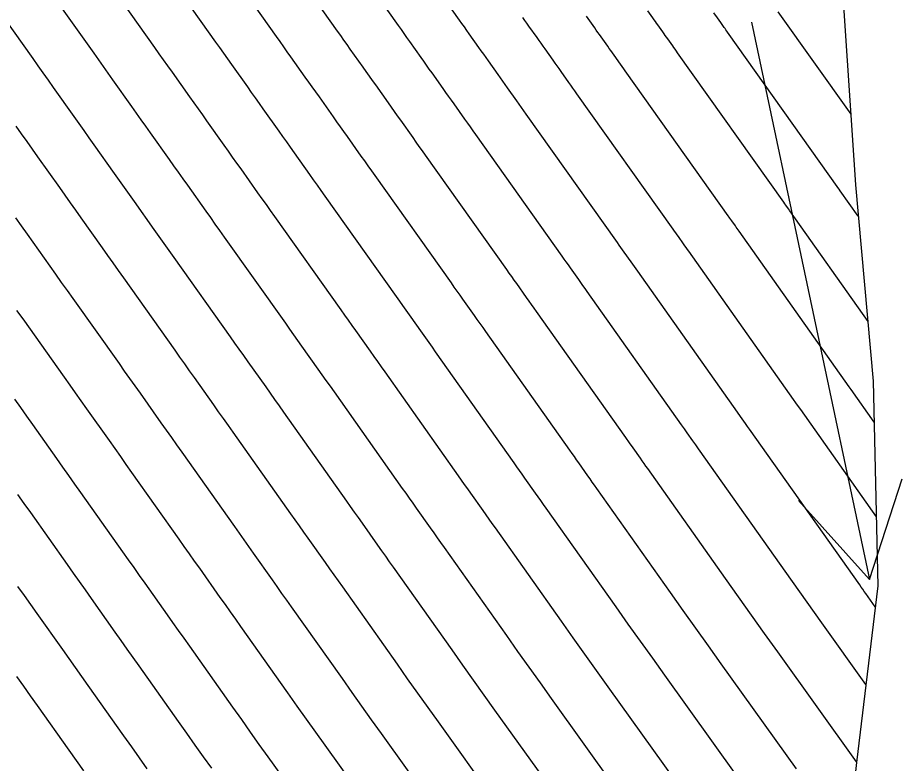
# Model space of a CAD drawing. Extents: x 954385 to 988206, y 1868364 to 1924553.
# Drawn here: x 956215.6 to 956265.7, y 1922577 to 1922619.2 of the extents above; entities that cross this region are included whole.
import ezdxf

# ---------------------------------------------------------------- set-up
doc = ezdxf.new("R2010")
doc.units = 0
for name, color, linetype in [('24', 7, 'Continuous'), ('26', 7, 'Continuous'), ('6', 7, 'Continuous'), ('7', 7, 'Continuous')]:
    doc.layers.add(name, color=color, linetype=linetype)

msp = doc.modelspace()

# ---------------------------------------------------------------- linework, layer by layer
at = {"layer": '24'}
msp.add_lwpolyline([(956261.325, 1922679.035), (956262.891, 1922668.269), (956264.571, 1922657.574), (956265.406, 1922646.361), (956264.837, 1922634.29), (956262.253, 1922620.986), (956263.006, 1922609.723), (956264.016, 1922598.617), (956264.273, 1922587.051), (956263.069, 1922577.053), (956262.76, 1922574.402), (956255.98, 1922558.531), (956251.505, 1922544.069), (956246.195, 1922529.097)], dxfattribs=at)
at = {"layer": '26'}
msp.add_lwpolyline([(956257.131, 1922618.928), (956263.8, 1922587.402), (956259.79, 1922591.865), (956263.8, 1922587.402), (956265.66, 1922593.107)], dxfattribs=at)
at = {"layer": '6'}
for points in [[(956263.073, 1922577.088), (956258.613, 1922583.311), (956257.87, 1922584.348), (956257.129, 1922585.387), (956256.39, 1922586.427), (956255.652, 1922587.468), (956251.259, 1922593.674), (956251.155, 1922593.82), (956251.051, 1922593.967), (956250.947, 1922594.114), (956250.844, 1922594.26), (956250.429, 1922594.846), (956250.221, 1922595.14), (956250.014, 1922595.433), (956244.972, 1922602.56), (956244.832, 1922602.758), (956244.691, 1922602.956), (956244.551, 1922603.154), (956244.411, 1922603.351), (956243.85, 1922604.143), (956243.71, 1922604.341), (956243.569, 1922604.539), (956243.429, 1922604.737), (956243.289, 1922604.934), (956238.692, 1922611.405), (956238.516, 1922611.651), (956238.341, 1922611.898), (956238.166, 1922612.145), (956237.991, 1922612.392), (956237.29, 1922613.379), (956237.115, 1922613.626), (956236.94, 1922613.873), (956236.765, 1922614.119), (956236.59, 1922614.366), (956235.875, 1922615.375), (956235.697, 1922615.626), (956235.52, 1922615.876), (956235.342, 1922616.127), (956235.164, 1922616.377), (956234.438, 1922617.401), (956234.258, 1922617.655), (956234.078, 1922617.909), (956233.897, 1922618.163), (956233.717, 1922618.418), (956229.342, 1922624.597)], [(956213.227, 1922621.45), (956216.473, 1922616.866), (956216.762, 1922616.458), (956217.051, 1922616.05), (956217.34, 1922615.642), (956217.629, 1922615.234), (956218.795, 1922613.592), (956219.08, 1922613.19), (956219.365, 1922612.788), (956219.649, 1922612.387), (956219.934, 1922611.985), (956221.082, 1922610.366), (956221.363, 1922609.97), (956221.644, 1922609.574), (956221.925, 1922609.178), (956222.206, 1922608.782), (956223.329, 1922607.198), (956223.61, 1922606.802), (956223.891, 1922606.406), (956224.172, 1922606.01), (956224.454, 1922605.615), (956227.637, 1922601.133), (956227.889, 1922600.778), (956228.141, 1922600.424), (956228.393, 1922600.069), (956228.645, 1922599.714), (956229.651, 1922598.294), (956229.902, 1922597.939), (956230.154, 1922597.584), (956230.405, 1922597.229), (956230.656, 1922596.874), (956234.217, 1922591.84), (956234.438, 1922591.529), (956234.659, 1922591.217), (956234.879, 1922590.905), (956235.1, 1922590.593), (956235.983, 1922589.345), (956236.204, 1922589.033), (956236.425, 1922588.721), (956236.645, 1922588.409), (956236.866, 1922588.097), (956240.176, 1922583.422), (956240.78, 1922582.569), (956241.386, 1922581.717), (956241.994, 1922580.866), (956242.602, 1922580.015), (956245.983, 1922575.3)], [(956251.247, 1922619.567), (956251.534, 1922619.162), (956251.604, 1922619.063), (956251.675, 1922618.964), (956251.745, 1922618.865), (956251.815, 1922618.766), (956252.098, 1922618.367), (956252.168, 1922618.269), (956252.237, 1922618.171), (956252.306, 1922618.074), (956252.375, 1922617.976), (956252.653, 1922617.585), (956252.722, 1922617.488), (956252.791, 1922617.39), (956252.861, 1922617.292), (956252.93, 1922617.195), (956258.94, 1922608.735), (956258.998, 1922608.654), (956259.056, 1922608.572), (956259.2, 1922608.368), (956259.258, 1922608.287), (956259.287, 1922608.246), (956263.709, 1922601.996)], [(956215.616, 1922592.212), (956215.979, 1922591.7), (956216.341, 1922591.187), (956218.421, 1922588.248), (956218.758, 1922587.771), (956219.096, 1922587.294), (956219.434, 1922586.816), (956219.772, 1922586.339), (956221.123, 1922584.43), (956221.46, 1922583.952), (956221.798, 1922583.475), (956222.136, 1922582.998), (956222.474, 1922582.521), (956224.705, 1922579.368), (956225.174, 1922578.707), (956225.644, 1922578.047), (956226.114, 1922577.387), (956226.586, 1922576.728)]]:
    msp.add_lwpolyline(points, dxfattribs=at)
at = {"layer": '7'}
for points in [[(956264.13, 1922585.866), (956263.6, 1922586.606), (956263.511, 1922586.73), (956263.423, 1922586.853), (956263.335, 1922586.977), (956263.248, 1922587.101), (956257.016, 1922595.905), (956256.902, 1922596.065), (956256.788, 1922596.226), (956256.503, 1922596.628), (956256.333, 1922596.87), (956250.698, 1922604.834), (956250.602, 1922604.969), (956250.506, 1922605.104), (956250.411, 1922605.239), (956250.315, 1922605.374), (956249.932, 1922605.915), (956249.837, 1922606.05), (956249.741, 1922606.185), (956249.645, 1922606.32), (956249.549, 1922606.455), (956244.387, 1922613.721), (956244.254, 1922613.908), (956244.121, 1922614.095), (956243.988, 1922614.282), (956243.856, 1922614.469), (956243.324, 1922615.218), (956243.192, 1922615.405), (956243.059, 1922615.592), (956242.926, 1922615.779), (956242.793, 1922615.966), (956242.251, 1922616.732), (956242.116, 1922616.921), (956241.982, 1922617.111), (956241.847, 1922617.301), (956241.712, 1922617.491), (956241.161, 1922618.267), (956241.025, 1922618.46), (956240.888, 1922618.653), (956240.752, 1922618.846), (956240.615, 1922619.038), (956235.788, 1922625.856)], [(956263.602, 1922581.477), (956261.106, 1922584.958), (956260.691, 1922585.539), (956260.276, 1922586.12), (956259.862, 1922586.702), (956259.45, 1922587.284), (956254.137, 1922594.789), (956253.976, 1922595.016), (956253.816, 1922595.243), (956253.494, 1922595.697), (956253.334, 1922595.924), (956253.173, 1922596.151), (956247.835, 1922603.697), (956247.717, 1922603.863), (956247.599, 1922604.03), (956247.481, 1922604.196), (956247.363, 1922604.363), (956246.891, 1922605.029), (956246.773, 1922605.195), (956246.655, 1922605.362), (956246.537, 1922605.528), (956246.419, 1922605.695), (956241.539, 1922612.563), (956241.385, 1922612.78), (956241.231, 1922612.996), (956241.077, 1922613.213), (956240.923, 1922613.43), (956240.307, 1922614.298), (956240.154, 1922614.515), (956240, 1922614.732), (956239.846, 1922614.949), (956239.692, 1922615.166), (956239.063, 1922616.053), (956238.907, 1922616.274), (956238.751, 1922616.494), (956238.594, 1922616.714), (956238.438, 1922616.934), (956237.8, 1922617.834), (956237.641, 1922618.058), (956237.483, 1922618.281), (956237.324, 1922618.505), (956237.166, 1922618.728), (956232.565, 1922625.226)], [(956259.674, 1922576.705), (956255.415, 1922582.645), (956254.697, 1922583.649), (956253.981, 1922584.653), (956253.265, 1922585.659), (956252.552, 1922586.665), (956248.38, 1922592.559), (956248.253, 1922592.738), (956248.126, 1922592.918), (956247.999, 1922593.097), (956247.872, 1922593.277), (956247.363, 1922593.996), (956247.236, 1922594.175), (956247.109, 1922594.355), (956246.982, 1922594.535), (956246.855, 1922594.714), (956242.109, 1922601.422), (956241.946, 1922601.652), (956241.784, 1922601.881), (956241.621, 1922602.111), (956241.459, 1922602.34), (956240.809, 1922603.257), (956240.646, 1922603.486), (956240.484, 1922603.716), (956240.321, 1922603.945), (956240.158, 1922604.174), (956235.844, 1922610.247), (956235.648, 1922610.523), (956235.451, 1922610.8), (956235.255, 1922611.076), (956235.059, 1922611.353), (956234.273, 1922612.46), (956234.077, 1922612.736), (956233.881, 1922613.013), (956233.685, 1922613.29), (956233.489, 1922613.566), (956232.687, 1922614.697), (956232.488, 1922614.978), (956232.289, 1922615.259), (956232.09, 1922615.539), (956231.89, 1922615.82), (956231.076, 1922616.968), (956230.874, 1922617.252), (956230.672, 1922617.537), (956230.47, 1922617.822), (956230.269, 1922618.107), (956226.119, 1922623.967)], [(956222.896, 1922623.338), (956226.82, 1922617.797), (956227.043, 1922617.481), (956227.267, 1922617.165), (956227.491, 1922616.85), (956227.715, 1922616.534), (956228.616, 1922615.263), (956228.837, 1922614.952), (956229.058, 1922614.641), (956229.278, 1922614.33), (956229.499, 1922614.019), (956230.387, 1922612.766), (956230.604, 1922612.46), (956230.822, 1922612.153), (956231.039, 1922611.847), (956231.257, 1922611.54), (956232.126, 1922610.314), (956232.344, 1922610.008), (956232.561, 1922609.701), (956232.779, 1922609.395), (956232.996, 1922609.089), (956237.028, 1922603.414), (956237.213, 1922603.153), (956237.398, 1922602.893), (956237.583, 1922602.632), (956237.768, 1922602.371), (956238.507, 1922601.328), (956238.692, 1922601.068), (956238.876, 1922600.807), (956239.061, 1922600.546), (956239.246, 1922600.285), (956243.695, 1922593.996), (956243.846, 1922593.783), (956243.996, 1922593.57), (956244.147, 1922593.358), (956244.297, 1922593.145), (956244.899, 1922592.294), (956245.05, 1922592.081), (956245.201, 1922591.869), (956245.351, 1922591.656), (956245.502, 1922591.443), (956249.458, 1922585.854), (956250.144, 1922584.886), (956250.832, 1922583.919), (956251.521, 1922582.953), (956252.212, 1922581.988), (956256.251, 1922576.353)], [(956219.673, 1922622.709), (956223.371, 1922617.486), (956223.616, 1922617.14), (956223.862, 1922616.794), (956224.107, 1922616.447), (956224.353, 1922616.101), (956225.342, 1922614.706), (956225.585, 1922614.365), (956225.827, 1922614.024), (956226.069, 1922613.682), (956226.311, 1922613.341), (956227.285, 1922611.966), (956227.524, 1922611.63), (956227.762, 1922611.293), (956228.001, 1922610.957), (956228.24, 1922610.621), (956229.194, 1922609.276), (956229.433, 1922608.939), (956229.671, 1922608.603), (956229.91, 1922608.267), (956230.149, 1922607.931), (956233.898, 1922602.654), (956234.105, 1922602.362), (956234.313, 1922602.07), (956234.52, 1922601.778), (956234.727, 1922601.486), (956235.555, 1922600.317), (956235.762, 1922600.025), (956235.969, 1922599.733), (956236.176, 1922599.44), (956236.383, 1922599.148), (956240.536, 1922593.277), (956240.71, 1922593.032), (956240.884, 1922592.786), (956241.058, 1922592.54), (956241.232, 1922592.294), (956241.927, 1922591.311), (956242.101, 1922591.065), (956242.275, 1922590.819), (956242.449, 1922590.574), (956242.623, 1922590.328), (956246.364, 1922585.044), (956247.023, 1922584.114), (956247.683, 1922583.185), (956248.345, 1922582.257), (956249.009, 1922581.33), (956252.828, 1922576.002)], [(956216.45, 1922622.079), (956219.922, 1922617.176), (956220.189, 1922616.799), (956220.456, 1922616.422), (956220.724, 1922616.045), (956220.991, 1922615.668), (956222.069, 1922614.149), (956222.332, 1922613.778), (956222.596, 1922613.406), (956222.859, 1922613.034), (956223.122, 1922612.663), (956224.184, 1922611.166), (956224.443, 1922610.8), (956224.703, 1922610.434), (956224.963, 1922610.068), (956225.223, 1922609.701), (956226.262, 1922608.237), (956226.521, 1922607.871), (956226.781, 1922607.505), (956227.041, 1922607.139), (956227.301, 1922606.773), (956230.768, 1922601.893), (956230.997, 1922601.57), (956231.227, 1922601.247), (956231.456, 1922600.923), (956231.686, 1922600.6), (956232.603, 1922599.305), (956232.832, 1922598.982), (956233.061, 1922598.658), (956233.29, 1922598.335), (956233.519, 1922598.011), (956237.377, 1922592.559), (956237.574, 1922592.28), (956237.771, 1922592.001), (956237.969, 1922591.722), (956238.166, 1922591.443), (956238.955, 1922590.328), (956239.153, 1922590.049), (956239.35, 1922589.77), (956239.547, 1922589.491), (956239.745, 1922589.213), (956243.27, 1922584.233), (956243.902, 1922583.341), (956244.535, 1922582.451), (956245.17, 1922581.562), (956245.805, 1922580.673), (956249.405, 1922575.651)], [(956263.168, 1922607.944), (956262.15, 1922609.383), (956262.083, 1922609.477), (956262.07, 1922609.496), (956255.777, 1922618.353), (956255.729, 1922618.421), (956255.681, 1922618.488), (956255.633, 1922618.556), (956255.585, 1922618.624), (956255.392, 1922618.895), (956255.296, 1922619.031), (956255.2, 1922619.167), (956255.003, 1922619.444)], [(956258.625, 1922619.511), (956262.739, 1922613.721)], [(956244.179, 1922619.187), (956244.293, 1922619.025), (956244.408, 1922618.863), (956244.523, 1922618.701), (956244.986, 1922618.048), (956245.099, 1922617.889), (956245.213, 1922617.729), (956245.326, 1922617.569), (956245.439, 1922617.41), (956245.895, 1922616.766), (956246.007, 1922616.609), (956246.118, 1922616.452), (956246.23, 1922616.294), (956246.341, 1922616.137), (956246.788, 1922615.508), (956246.9, 1922615.351), (956247.011, 1922615.193), (956247.123, 1922615.036), (956247.235, 1922614.879), (956252.679, 1922607.215), (956252.753, 1922607.111), (956252.826, 1922607.008), (956252.9, 1922606.904), (956252.973, 1922606.801), (956253.267, 1922606.386), (956253.341, 1922606.282), (956253.414, 1922606.179), (956253.487, 1922606.075), (956253.561, 1922605.971), (956259.492, 1922597.588), (956259.626, 1922597.399), (956259.827, 1922597.115), (956259.894, 1922597.02), (956264.186, 1922590.956)], [(956264.067, 1922596.306), (956262.762, 1922598.149), (956262.651, 1922598.307), (956256.424, 1922607.109), (956256.373, 1922607.181), (956256.322, 1922607.253), (956256.27, 1922607.325), (956256.219, 1922607.398), (956256.014, 1922607.686), (956255.963, 1922607.759), (956255.912, 1922607.831), (956255.861, 1922607.903), (956255.81, 1922607.975), (956250.082, 1922616.037), (956249.992, 1922616.164), (956249.901, 1922616.292), (956249.811, 1922616.419), (956249.72, 1922616.547), (956249.358, 1922617.057), (956249.268, 1922617.184), (956249.178, 1922617.312), (956249.087, 1922617.439), (956248.997, 1922617.567), (956248.627, 1922618.088), (956248.535, 1922618.217), (956248.444, 1922618.347), (956248.352, 1922618.476), (956248.26, 1922618.605), (956247.885, 1922619.134), (956247.792, 1922619.265)], [(956215.521, 1922613.035), (956215.827, 1922612.603), (956216.134, 1922612.171), (956216.44, 1922611.739), (956216.746, 1922611.307), (956217.98, 1922609.566), (956218.282, 1922609.14), (956218.584, 1922608.714), (956218.886, 1922608.288), (956219.189, 1922607.863), (956220.397, 1922606.159), (956220.699, 1922605.734), (956221.001, 1922605.308), (956221.304, 1922604.882), (956221.606, 1922604.457), (956224.507, 1922600.373), (956224.781, 1922599.987), (956225.056, 1922599.601), (956225.33, 1922599.214), (956225.603, 1922598.828), (956226.699, 1922597.282), (956226.972, 1922596.896), (956227.246, 1922596.509), (956227.52, 1922596.123), (956227.793, 1922595.736), (956231.058, 1922591.122), (956231.302, 1922590.777), (956231.546, 1922590.432), (956231.79, 1922590.087), (956232.034, 1922589.742), (956233.011, 1922588.362), (956233.255, 1922588.017), (956233.499, 1922587.672), (956233.744, 1922587.327), (956233.988, 1922586.982), (956237.082, 1922582.611), (956237.659, 1922581.797), (956238.238, 1922580.983), (956238.818, 1922580.17), (956239.399, 1922579.358), (956242.56, 1922574.948)], [(956239.137, 1922574.597), (956236.196, 1922578.701), (956235.642, 1922579.474), (956235.089, 1922580.249), (956234.538, 1922581.024), (956233.987, 1922581.801), (956231.109, 1922585.867), (956230.842, 1922586.245), (956230.574, 1922586.623), (956230.307, 1922587.001), (956230.039, 1922587.379), (956228.969, 1922588.891), (956228.701, 1922589.269), (956228.434, 1922589.647), (956228.166, 1922590.025), (956227.899, 1922590.404), (956224.93, 1922594.599), (956224.635, 1922595.017), (956224.339, 1922595.435), (956224.043, 1922595.853), (956223.747, 1922596.271), (956222.562, 1922597.942), (956222.266, 1922598.36), (956221.97, 1922598.778), (956221.674, 1922599.195), (956221.377, 1922599.613), (956218.758, 1922603.299), (956218.435, 1922603.754), (956218.111, 1922604.21), (956217.788, 1922604.665), (956217.465, 1922605.121), (956216.172, 1922606.943), (956215.848, 1922607.399), (956215.525, 1922607.854)], [(956215.566, 1922602.626), (956215.911, 1922602.141), (956218.247, 1922598.852), (956218.566, 1922598.404), (956218.884, 1922597.955), (956219.203, 1922597.505), (956219.521, 1922597.056), (956220.795, 1922595.259), (956221.113, 1922594.81), (956221.431, 1922594.361), (956221.749, 1922593.911), (956222.067, 1922593.462), (956224.739, 1922589.685), (956225.03, 1922589.274), (956225.321, 1922588.863), (956225.612, 1922588.452), (956225.903, 1922588.04), (956227.067, 1922586.396), (956227.358, 1922585.985), (956227.649, 1922585.574), (956227.94, 1922585.162), (956228.231, 1922584.751), (956230.893, 1922580.99), (956231.417, 1922580.252), (956231.941, 1922579.515), (956232.466, 1922578.779), (956232.992, 1922578.043), (956235.714, 1922574.246)], [(956232.292, 1922573.895), (956229.789, 1922577.386), (956229.29, 1922578.083), (956228.792, 1922578.781), (956228.295, 1922579.48), (956227.799, 1922580.179), (956225.352, 1922583.636), (956225.038, 1922584.08), (956224.724, 1922584.524), (956224.409, 1922584.969), (956224.095, 1922585.413), (956222.837, 1922587.19), (956222.523, 1922587.634), (956222.209, 1922588.078), (956221.894, 1922588.522), (956221.58, 1922588.967), (956219.204, 1922592.325), (956218.864, 1922592.806), (956218.524, 1922593.286), (956218.183, 1922593.767), (956217.843, 1922594.248), (956216.48, 1922596.17), (956216.139, 1922596.651), (956215.799, 1922597.132), (956215.458, 1922597.612)], [(956215.623, 1922587.019), (956215.984, 1922586.509), (956216.345, 1922585.999), (956216.706, 1922585.488), (956218.151, 1922583.447), (956218.512, 1922582.936), (956218.873, 1922582.426), (956219.234, 1922581.916), (956219.595, 1922581.405), (956221.611, 1922578.558), (956222.053, 1922577.935), (956222.495, 1922577.313), (956222.938, 1922576.691)], [(956215.563, 1922581.92), (956215.948, 1922581.377), (956216.332, 1922580.833), (956216.717, 1922580.29), (956218.517, 1922577.747), (956218.931, 1922577.163), (956219.347, 1922576.579)]]:
    msp.add_lwpolyline(points, dxfattribs=at)

doc.saveas('drawing.dxf')
